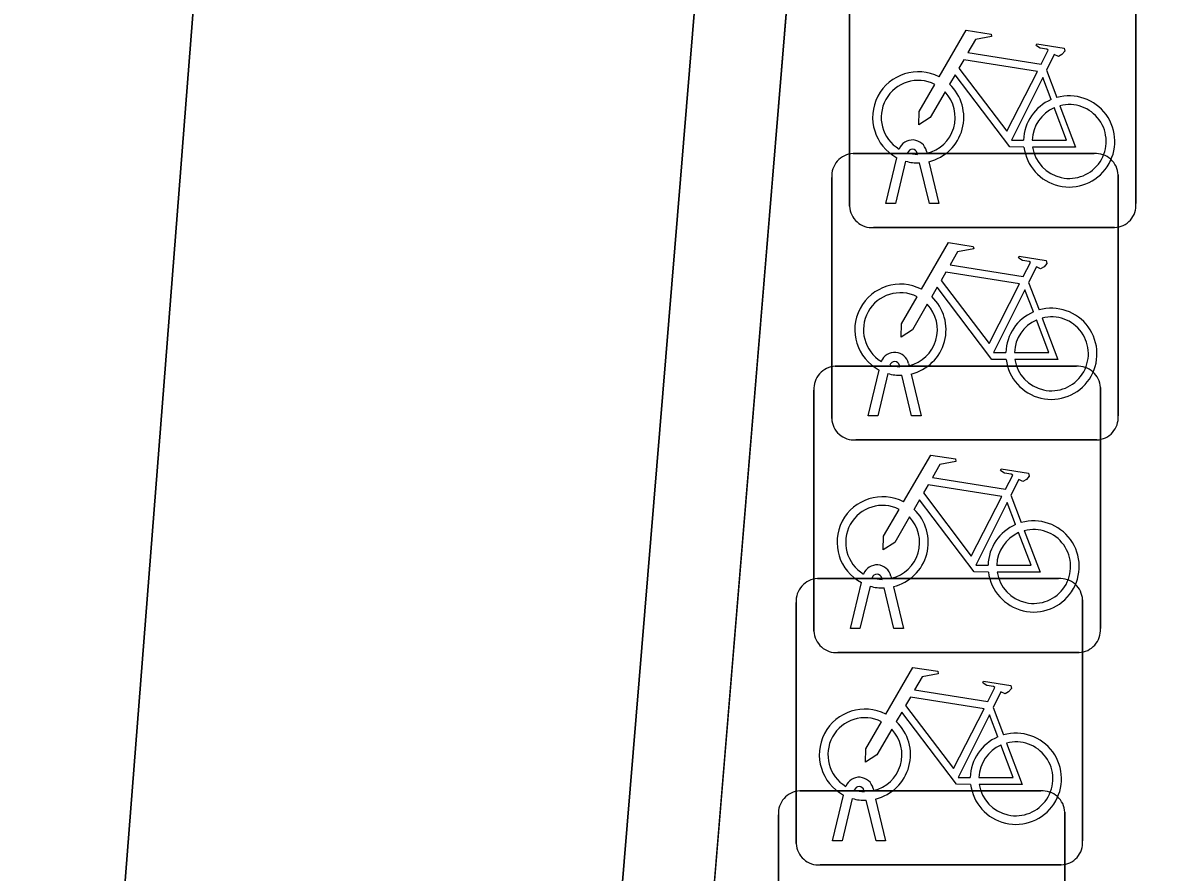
# Model space of a CAD drawing. Extents: x 160663 to 161506, y 382245 to 383291.
# Drawn here: x 161164.552 to 161168.506, y 382892.092 to 382895.057 of the extents above; entities that cross this region are included whole.
import ezdxf

# ---------------------------------------------------------------- set-up
doc = ezdxf.new("R2010")
doc.units = 0
for name, color, linetype in [('IMGEO_Erf', 7, 'Continuous'), ('IMGEO_Fietsenrek', 7, 'Continuous'), ('IMGEO_Muur', 7, 'Continuous'), ('IMGEO_Pand', 7, 'Continuous'), ('IMGEO_Voetpad_open', 7, 'Continuous')]:
    doc.layers.add(name, color=color, linetype=linetype)

msp = doc.modelspace()

# ---------------------------------------------------------------- linework, layer by layer
at = {"layer": 'IMGEO_Erf'}
msp.add_lwpolyline([(161166.726, 382889.033), (161166.405, 382889.176), (161168.612, 382915.876), (161169.505, 382915.825), (161170.605, 382929.186), (161170.764, 382930.783), (161169.311, 382930.933), (161169.897, 382937.811), (161168.502, 382937.978), (161164.685, 382889.202)], close=True, dxfattribs=at)
at = {"layer": 'IMGEO_Fietsenrek'}
for p, q in [((161167.4355, 382894.4169), (161167.4355, 382895.2578)), ((161167.4355, 382895.2578), (161167.4355, 382894.4169)), ((161168.4345, 382895.2671), (161168.4345, 382894.4262)), ((161168.4345, 382894.4262), (161168.4345, 382895.2671)), ((161168.1222, 382894.8912), (161168.1585, 382894.796)), ((161167.4479, 382894.6005), (161168.2888, 382894.6005)), ((161168.2888, 382894.6005), (161167.4479, 382894.6005)), ((161167.5625, 382894.4263), (161167.6008, 382894.5863)), ((161167.6729, 382894.5979), (161167.6719, 382894.6022)), ((161167.7036, 382894.6094), (161167.7054, 382894.6015)), ((161167.6312, 382894.5741), (161167.5959, 382894.4263)), ((161167.714, 382894.4263), (161167.6801, 382894.568)), ((161167.7124, 382894.5723), (161167.7474, 382894.4263)), ((161167.3735, 382893.6759), (161167.3735, 382894.5168)), ((161167.3735, 382894.5168), (161167.3735, 382893.6759)), ((161168.3725, 382894.5261), (161168.3725, 382893.6852)), ((161168.3725, 382893.6852), (161168.3725, 382894.5261)), ((161167.5959, 382894.4263), (161167.5625, 382894.4263)), ((161167.7474, 382894.4263), (161167.714, 382894.4263)), ((161168.3601, 382894.3425), (161167.5192, 382894.3425)), ((161167.5192, 382894.3425), (161168.3601, 382894.3425)), ((161168.0602, 382894.1502), (161168.0965, 382894.055)), ((161167.3859, 382893.8585), (161168.2268, 382893.8585)), ((161168.2268, 382893.8585), (161167.3859, 382893.8585)), ((161167.5005, 382893.6853), (161167.5388, 382893.8453)), ((161167.6109, 382893.8569), (161167.6099, 382893.8612)), ((161167.6416, 382893.8684), (161167.6434, 382893.8605)), ((161167.5692, 382893.8331), (161167.5339, 382893.6853)), ((161167.652, 382893.6853), (161167.6181, 382893.827)), ((161167.6504, 382893.8313), (161167.6854, 382893.6853)), ((161167.3115, 382892.9339), (161167.3115, 382893.7748)), ((161167.3115, 382893.7748), (161167.3115, 382892.9339)), ((161168.3105, 382893.7841), (161168.3105, 382892.9432)), ((161168.3105, 382892.9432), (161168.3105, 382893.7841)), ((161167.5339, 382893.6853), (161167.5005, 382893.6853)), ((161167.6854, 382893.6853), (161167.652, 382893.6853)), ((161168.2981, 382893.6015), (161167.4572, 382893.6015)), ((161167.4572, 382893.6015), (161168.2981, 382893.6015)), ((161167.9982, 382893.4082), (161168.0345, 382893.313)), ((161167.5796, 382893.1264), (161167.5814, 382893.1185)), ((161167.3239, 382893.1175), (161168.1648, 382893.1175)), ((161168.1648, 382893.1175), (161167.3239, 382893.1175)), ((161167.4385, 382892.9433), (161167.4768, 382893.1033)), ((161167.5072, 382893.0911), (161167.4719, 382892.9433)), ((161167.5489, 382893.1149), (161167.5479, 382893.1192)), ((161167.59, 382892.9433), (161167.5561, 382893.085)), ((161167.5884, 382893.0893), (161167.6234, 382892.9433)), ((161168.2485, 382893.0431), (161168.2485, 382892.2022)), ((161168.2485, 382892.2022), (161168.2485, 382893.0431)), ((161167.2495, 382892.1929), (161167.2495, 382893.0338)), ((161167.2495, 382893.0338), (161167.2495, 382892.1929)), ((161167.4719, 382892.9433), (161167.4385, 382892.9433)), ((161167.6234, 382892.9433), (161167.59, 382892.9433)), ((161168.2361, 382892.8595), (161167.3952, 382892.8595)), ((161167.3952, 382892.8595), (161168.2361, 382892.8595)), ((161167.9362, 382892.6672), (161167.9725, 382892.572)), ((161167.2619, 382892.3765), (161168.1028, 382892.3765)), ((161168.1028, 382892.3765), (161167.2619, 382892.3765)), ((161167.4869, 382892.3739), (161167.4859, 382892.3782)), ((161167.5176, 382892.3854), (161167.5194, 382892.3775)), ((161167.3765, 382892.2023), (161167.4148, 382892.3623)), ((161167.4452, 382892.3501), (161167.4099, 382892.2023)), ((161167.528, 382892.2023), (161167.4941, 382892.344)), ((161167.5264, 382892.3483), (161167.5614, 382892.2023)), ((161167.1875, 382891.4519), (161167.1875, 382892.2928)), ((161167.1875, 382892.2928), (161167.1875, 382891.4519)), ((161168.1865, 382892.3021), (161168.1865, 382891.4612)), ((161168.1865, 382891.4612), (161168.1865, 382892.3021)), ((161167.4099, 382892.2023), (161167.3765, 382892.2023)), ((161167.5614, 382892.2023), (161167.528, 382892.2023)), ((161168.1741, 382892.1185), (161167.3332, 382892.1185)), ((161167.3332, 382892.1185), (161168.1741, 382892.1185))]:
    msp.add_line(p, q, dxfattribs=at)
for points in [[(161167.7481, 382894.8682), (161167.8428, 382895.0317), (161167.929, 382895.0179), (161167.9307, 382895.0092), (161167.8746, 382894.9983), (161167.8484, 382894.953), (161168.1036, 382894.9122)], [(161168.1036, 382894.9122), (161168.1286, 382894.961), (161168.1235, 382894.965), (161168.1003, 382894.9687), (161168.0876, 382894.9762), (161168.0866, 382894.9793), (161168.0888, 382894.9839), (161168.1836, 382894.9688), (161168.1859, 382894.9585), (161168.1765, 382894.9461), (161168.1641, 382894.9397), (161168.1496, 382894.9459), (161168.1222, 382894.8912)], [(161168.0907, 382894.887), (161167.8339, 382894.928), (161167.8172, 382894.8992), (161167.9842, 382894.6789), (161168.0907, 382894.887)], [(161168.0438, 382894.6235), (161167.9941, 382894.6236), (161167.8034, 382894.8753), (161167.7844, 382894.8425)], [(161168.1387, 382894.789), (161168.1094, 382894.8658), (161168, 382894.6477), (161168.0427, 382894.6476)], [(161167.7688, 382894.8157), (161167.7172, 382894.7265), (161167.6773, 382894.7005), (161167.6785, 382894.748), (161167.733, 382894.8422)], [(161168.0727, 382894.6475), (161168.1926, 382894.6473), (161168.1494, 382894.7609)], [(161168.1692, 382894.7678), (161168.2242, 382894.6232), (161168.0741, 382894.6235)], [(161167.6861, 382894.1272), (161167.7808, 382894.2907), (161167.867, 382894.2769), (161167.8687, 382894.2682), (161167.8126, 382894.2573), (161167.7864, 382894.212), (161168.0416, 382894.1712)], [(161168.0416, 382894.1712), (161168.0666, 382894.22), (161168.0615, 382894.224), (161168.0383, 382894.2277), (161168.0256, 382894.2352), (161168.0246, 382894.2383), (161168.0268, 382894.2429), (161168.1216, 382894.2278), (161168.1239, 382894.2175), (161168.1145, 382894.2051), (161168.1021, 382894.1987), (161168.0876, 382894.2049), (161168.0602, 382894.1502)], [(161168.0287, 382894.146), (161167.7719, 382894.187), (161167.7552, 382894.1582), (161167.9222, 382893.9379), (161168.0287, 382894.146)], [(161167.9818, 382893.8825), (161167.9321, 382893.8826), (161167.7414, 382894.1343), (161167.7224, 382894.1015)], [(161168.0767, 382894.048), (161168.0474, 382894.1248), (161167.938, 382893.9067), (161167.9807, 382893.9066)], [(161167.7068, 382894.0747), (161167.6552, 382893.9855), (161167.6153, 382893.9595), (161167.6165, 382894.007), (161167.671, 382894.1012)], [(161168.0107, 382893.9065), (161168.1306, 382893.9063), (161168.0874, 382894.0199)], [(161168.1072, 382894.0268), (161168.1622, 382893.8822), (161168.0121, 382893.8825)], [(161167.6241, 382893.3852), (161167.7188, 382893.5487), (161167.805, 382893.5349), (161167.8067, 382893.5262), (161167.7506, 382893.5153), (161167.7244, 382893.47), (161167.9796, 382893.4292)], [(161167.9796, 382893.4292), (161168.0046, 382893.478), (161167.9995, 382893.482), (161167.9763, 382893.4857), (161167.9636, 382893.4932), (161167.9626, 382893.4963), (161167.9648, 382893.5009), (161168.0596, 382893.4858), (161168.0619, 382893.4755), (161168.0525, 382893.4631), (161168.0401, 382893.4567), (161168.0256, 382893.4629), (161167.9982, 382893.4082)], [(161167.9667, 382893.404), (161167.7099, 382893.445), (161167.6932, 382893.4162), (161167.8602, 382893.1959), (161167.9667, 382893.404)], [(161167.6448, 382893.3327), (161167.5932, 382893.2435), (161167.5533, 382893.2175), (161167.5545, 382893.265), (161167.609, 382893.3592)], [(161167.9198, 382893.1405), (161167.8701, 382893.1406), (161167.6794, 382893.3923), (161167.6604, 382893.3595)], [(161168.0147, 382893.306), (161167.9854, 382893.3828), (161167.876, 382893.1647), (161167.9187, 382893.1646)], [(161168.0452, 382893.2848), (161168.1002, 382893.1402), (161167.9501, 382893.1405)], [(161167.9487, 382893.1645), (161168.0686, 382893.1643), (161168.0254, 382893.2779)], [(161167.5621, 382892.6442), (161167.6568, 382892.8077), (161167.743, 382892.7939), (161167.7447, 382892.7852), (161167.6886, 382892.7743), (161167.6624, 382892.729), (161167.9176, 382892.6882)], [(161167.9176, 382892.6882), (161167.9426, 382892.737), (161167.9375, 382892.741), (161167.9143, 382892.7447), (161167.9016, 382892.7522), (161167.9006, 382892.7553), (161167.9028, 382892.7599), (161167.9976, 382892.7448), (161167.9999, 382892.7345), (161167.9905, 382892.7221), (161167.9781, 382892.7157), (161167.9636, 382892.7219), (161167.9362, 382892.6672)], [(161167.9047, 382892.663), (161167.6479, 382892.704), (161167.6312, 382892.6752), (161167.7982, 382892.4549), (161167.9047, 382892.663)], [(161167.8578, 382892.3995), (161167.8081, 382892.3996), (161167.6174, 382892.6513), (161167.5984, 382892.6185)], [(161167.5828, 382892.5917), (161167.5312, 382892.5025), (161167.4913, 382892.4765), (161167.4925, 382892.524), (161167.547, 382892.6182)], [(161167.9527, 382892.565), (161167.9234, 382892.6418), (161167.814, 382892.4237), (161167.8567, 382892.4236)], [(161167.8867, 382892.4235), (161168.0066, 382892.4233), (161167.9634, 382892.5369)], [(161167.9832, 382892.5438), (161168.0382, 382892.3992), (161167.8881, 382892.3995)]]:
    msp.add_lwpolyline(points, dxfattribs=at)
for centre, radius, start, end in [((161167.6751, 382894.7269), 0.159, 62.6766, 242.1369), ((161167.6751, 382894.7269), 0.129, 63.3192, 238.903), ((161167.6751, 382894.7269), 0.159, 283.5766, 46.6042), ((161167.6751, 382894.7269), 0.129, 283.6043, 43.4302), ((161168.2017, 382894.6429), 0.159, 113.3408, 178.3217), ((161168.2017, 382894.6429), 0.159, 187.0065, 105.7708), ((161168.2017, 382894.6429), 0.129, 113.923, 177.9556), ((161168.2017, 382894.6429), 0.129, 188.6715, 104.5883), ((161167.6549, 382894.5983), 0.0499, 12.8025, 158.6934), ((161167.4512, 382894.5226), 0.0779, 92.4484, 184.2845), ((161167.4512, 382894.5226), 0.0779, 92.4484, 184.2845), ((161167.6549, 382894.5983), 0.0174, 12.8025, 163.4502), ((161167.6751, 382894.7269), 0.129, 253.415, 269.0204), ((161168.2946, 382894.5228), 0.0779, 2.4484, 94.2845), ((161168.2946, 382894.5228), 0.0779, 2.4484, 94.2845), ((161167.6751, 382894.7269), 0.159, 253.9967, 271.7867), ((161167.5134, 382894.4202), 0.0779, 182.4484, 274.2845), ((161167.5134, 382894.4202), 0.0779, 182.4484, 274.2845), ((161168.3568, 382894.4204), 0.0779, 272.4484, 4.2845), ((161168.3568, 382894.4204), 0.0779, 272.4484, 4.2845), ((161167.6131, 382893.9859), 0.159, 62.6766, 242.1369), ((161167.6131, 382893.9859), 0.129, 63.3192, 238.903), ((161167.6131, 382893.9859), 0.129, 283.6043, 43.4302), ((161167.6131, 382893.9859), 0.159, 283.5766, 46.6042), ((161168.1397, 382893.9019), 0.159, 113.3408, 178.3217), ((161168.1397, 382893.9019), 0.159, 187.0065, 105.7708), ((161168.1397, 382893.9019), 0.129, 113.923, 177.9556), ((161168.1397, 382893.9019), 0.129, 188.6715, 104.5883), ((161167.5929, 382893.8573), 0.0499, 12.8025, 158.6934), ((161167.5929, 382893.8573), 0.0174, 12.8025, 163.4502), ((161167.3892, 382893.7806), 0.0779, 92.4484, 184.2845), ((161167.3892, 382893.7806), 0.0779, 92.4484, 184.2845), ((161167.6131, 382893.9859), 0.129, 253.415, 269.0204), ((161168.2326, 382893.7808), 0.0779, 2.4484, 94.2845), ((161168.2326, 382893.7808), 0.0779, 2.4484, 94.2845), ((161167.6131, 382893.9859), 0.159, 253.9967, 271.7867), ((161167.4514, 382893.6792), 0.0779, 182.4484, 274.2845), ((161167.4514, 382893.6792), 0.0779, 182.4484, 274.2845), ((161168.2948, 382893.6794), 0.0779, 272.4484, 4.2845), ((161168.2948, 382893.6794), 0.0779, 272.4484, 4.2845), ((161167.5511, 382893.2439), 0.159, 62.6766, 242.1369), ((161167.5511, 382893.2439), 0.129, 63.3192, 238.903), ((161167.5511, 382893.2439), 0.159, 283.5766, 46.6042), ((161167.5511, 382893.2439), 0.129, 283.6043, 43.4302), ((161168.0777, 382893.1599), 0.159, 113.3408, 178.3217), ((161168.0777, 382893.1599), 0.159, 187.0065, 105.7708), ((161168.0777, 382893.1599), 0.129, 188.6715, 104.5883), ((161168.0777, 382893.1599), 0.129, 113.923, 177.9556), ((161167.5309, 382893.1153), 0.0499, 12.8025, 158.6934), ((161167.5309, 382893.1153), 0.0174, 12.8025, 163.4502), ((161167.3272, 382893.0396), 0.0779, 92.4484, 184.2845), ((161167.3272, 382893.0396), 0.0779, 92.4484, 184.2845), ((161167.5511, 382893.2439), 0.159, 253.9967, 271.7867), ((161167.5511, 382893.2439), 0.129, 253.415, 269.0204), ((161168.1706, 382893.0398), 0.0779, 2.4484, 94.2845), ((161168.1706, 382893.0398), 0.0779, 2.4484, 94.2845), ((161167.3894, 382892.9372), 0.0779, 182.4484, 274.2845), ((161167.3894, 382892.9372), 0.0779, 182.4484, 274.2845), ((161168.2328, 382892.9374), 0.0779, 272.4484, 4.2845), ((161168.2328, 382892.9374), 0.0779, 272.4484, 4.2845), ((161167.4891, 382892.5029), 0.159, 62.6766, 242.1369), ((161167.4891, 382892.5029), 0.129, 63.3192, 238.903), ((161167.4891, 382892.5029), 0.159, 283.5766, 46.6042), ((161167.4891, 382892.5029), 0.129, 283.6043, 43.4302), ((161168.0157, 382892.4189), 0.159, 187.0065, 105.7708), ((161168.0157, 382892.4189), 0.159, 113.3408, 178.3217), ((161168.0157, 382892.4189), 0.129, 113.923, 177.9556), ((161168.0157, 382892.4189), 0.129, 188.6715, 104.5883), ((161167.4689, 382892.3743), 0.0499, 12.8025, 158.6934), ((161167.2652, 382892.2986), 0.0779, 92.4484, 184.2845), ((161167.2652, 382892.2986), 0.0779, 92.4484, 184.2845), ((161167.4689, 382892.3743), 0.0174, 12.8025, 163.4502), ((161167.4891, 382892.5029), 0.129, 253.415, 269.0204), ((161168.1086, 382892.2988), 0.0779, 2.4484, 94.2845), ((161168.1086, 382892.2988), 0.0779, 2.4484, 94.2845), ((161167.4891, 382892.5029), 0.159, 253.9967, 271.7867), ((161167.3274, 382892.1962), 0.0779, 182.4484, 274.2845), ((161167.3274, 382892.1962), 0.0779, 182.4484, 274.2845), ((161168.1708, 382892.1964), 0.0779, 272.4484, 4.2845), ((161168.1708, 382892.1964), 0.0779, 272.4484, 4.2845)]:
    msp.add_arc(centre, radius, start, end, dxfattribs=at)
at = {"layer": 'IMGEO_Muur'}
msp.add_lwpolyline([(161168.527, 382938.298), (161168.502, 382937.978), (161169.897, 382937.811), (161169.311, 382930.933), (161170.764, 382930.783), (161170.605, 382929.186), (161169.505, 382915.825), (161168.612, 382915.876), (161166.405, 382889.176), (161166.726, 382889.033), (161180.806, 382883.847), (161180.917, 382884.147), (161166.744, 382889.392), (161168.905, 382915.539), (161169.798, 382915.487), (161170.924, 382929.16), (161171.114, 382931.069), (161169.657, 382931.219), (161169.816, 382933.09), (161170.242, 382938.092)], close=True, dxfattribs=at)
at = {"layer": 'IMGEO_Pand'}
msp.add_lwpolyline([(161175.942, 382882.515), (161168.841, 382885.136), (161168.54, 382885.247), (161166.598, 382885.964), (161166.763, 382886.506), (161166.525, 382886.583), (161166.726, 382889.033), (161164.685, 382889.202), (161168.502, 382937.978), (161168.527, 382938.298), (161169.106, 382945.701), (161159.727, 382946.576), (161159.744, 382946.775), (161158.817, 382946.853), (161158.437, 382942.495), (161158.706, 382942.472), (161154.24, 382888.931)], dxfattribs=at)
at = {"layer": 'IMGEO_Voetpad_open'}
msp.add_lwpolyline([(161170.924, 382929.16), (161169.798, 382915.487), (161168.905, 382915.539), (161166.744, 382889.392), (161180.917, 382884.147), (161180.664, 382890.325), (161175.546, 382890.186), (161174.848, 382908.173), (161174.112, 382927.054), (161180.029, 382927.248), (161186.012, 382927.483)], dxfattribs=at)

doc.saveas('drawing.dxf')
